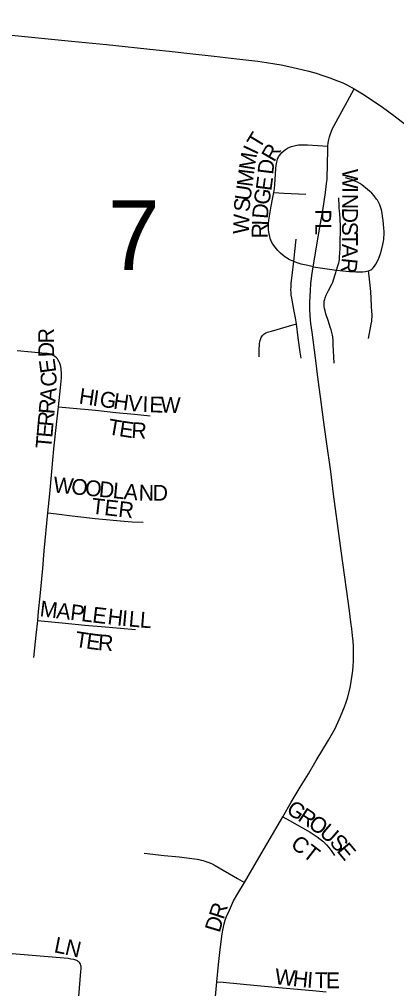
# Model space of a CAD drawing. Extents: x 1410790 to 1770854, y 448063 to 770588.
# Drawn here: x 1519193 to 1520386, y 626139 to 629209 of the extents above; entities that cross this region are included whole.
import ezdxf

# ---------------------------------------------------------------- set-up
doc = ezdxf.new("R2010")
doc.units = 0
for name, color, linetype in [('GM_X_City_Street', 7, 'Continuous'), ('GM_X_City_Street_Text', 7, 'Continuous'), ('GM_X_Section_Text', 7, 'Continuous')]:
    doc.layers.add(name, color=color, linetype=linetype)

msp = doc.modelspace()

# ---------------------------------------------------------------- linework, layer by layer
at = {"layer": 'GM_X_City_Street'}
for points in [[(1518680.8, 629209.1), (1518904, 629185.9), (1519304.7, 629145.3), (1519356.9, 629140.5), (1519467.7, 629129.8), (1519625, 629113.1)], [(1519625, 629113.1), (1519666.5, 629108.6), (1519731.7, 629101.1), (1519808.6, 629092.4), (1519881, 629084.1), (1519947.4, 629076.8), (1519974.3, 629072.9), (1520001.2, 629068.6), (1520020.3, 629065.1), (1520045.1, 629059.9), (1520072, 629053.8), (1520108.4, 629044.7), (1520131, 629038.6), (1520152.7, 629031.6), (1520174.8, 629023.8), (1520198.7, 629014.7), (1520213.5, 629008.7), (1520230.8, 629000.4), (1520252.1, 628989.1)], [(1520168.8, 628807.1), (1520169.8, 628817.7), (1520171.5, 628828.6), (1520173.7, 628837.2), (1520176.7, 628847), (1520179.7, 628854.6), (1520182.6, 628861.8), (1520194.3, 628884.7), (1520230.9, 628950.1), (1520252.1, 628989.1)], [(1520252.1, 628989.1), (1520278.1, 628973.5), (1520302.4, 628957.9), (1520341.1, 628931), (1520377.5, 628904.9), (1520414.4, 628876.3)], [(1519997.1, 628660.2), (1519999.2, 628672.9), (1520000.5, 628686.1), (1520001.6, 628702), (1520004.3, 628736.7), (1520005.3, 628746.2), (1520006.6, 628756.4), (1520007.7, 628761.4), (1520009.4, 628766.9), (1520010.9, 628770.5), (1520012.2, 628773.2), (1520015, 628777.9), (1520019.4, 628783.4), (1520023.3, 628787.7), (1520028.7, 628792.7), (1520034.5, 628797.2), (1520040.4, 628800.7), (1520047.4, 628804.2), (1520053.7, 628806.6), (1520061.7, 628808.9), (1520069.9, 628811), (1520075.4, 628811.8), (1520080.3, 628812.1), (1520091.6, 628812), (1520104, 628811.3), (1520137, 628809.2), (1520168.8, 628807.1)], [(1520121.5, 628425.2), (1520143.3, 628550.4), (1520152.4, 628604.2), (1520160.6, 628660.6), (1520164.5, 628689.7), (1520165.8, 628701.8), (1520166.7, 628715.3), (1520167.6, 628740), (1520168.8, 628806.6), (1520168.8, 628807.1)], [(1520297.3, 628412.4), (1520300.5, 628413.5), (1520304.4, 628415.5), (1520308.1, 628418.3), (1520311.6, 628421.8), (1520315.9, 628427.6), (1520319.8, 628433.7), (1520326.4, 628445.7), (1520331.6, 628457.6), (1520335.4, 628467.5), (1520338.5, 628478), (1520342.6, 628496.2), (1520345.2, 628512), (1520346, 628519), (1520346.5, 628525.3), (1520346.5, 628536.8), (1520345.8, 628547.6), (1520344.8, 628560.9), (1520343.4, 628573.6), (1520341.9, 628584.5), (1520340.2, 628595.6), (1520337.8, 628606), (1520335.2, 628614.9), (1520332.5, 628622.1), (1520330, 628627.7), (1520327.8, 628632), (1520325.2, 628636.4), (1520322.6, 628639.9), (1520314.6, 628650.1), (1520307.2, 628658.5), (1520300, 628665.2), (1520294.2, 628670.2), (1520276.3, 628684.5), (1520269.7, 628688.9), (1520262.4, 628693), (1520254, 628696.9), (1520249.1, 628699.1), (1520242.9, 628701.5), (1520224.7, 628707.3)], [(1520061.1, 628441.8), (1520050.8, 628446.3), (1520044.1, 628449.6), (1520039.5, 628452.2), (1520035.4, 628455), (1520031.3, 628458), (1520026.7, 628461.3), (1520018.7, 628468.5), (1520010.7, 628476.5), (1520001.4, 628487.8), (1519994.4, 628497.5), (1519990.5, 628504.5), (1519988.1, 628509.9), (1519986.4, 628514.5), (1519984.4, 628521.6), (1519982.8, 628528.4), (1519981.6, 628535.7), (1519980.9, 628542), (1519980.8, 628553.5), (1519981.1, 628562.3), (1519982.1, 628572.6), (1519984.7, 628592), (1519989.2, 628617.5), (1519993.4, 628639.3), (1519997.1, 628660.2)], [(1519997.1, 628660.2), (1520028.8, 628658.9), (1520099.3, 628655.8)], [(1520195.5, 628414.8), (1520200.5, 628428.8), (1520203.1, 628437.5), (1520204.1, 628442.5), (1520205, 628449.4), (1520205.7, 628457.2), (1520206.3, 628468.7), (1520207, 628485.8), (1520208.1, 628560.8), (1520207.7, 628569.4), (1520207.2, 628578.1), (1520206.1, 628592), (1520205.1, 628603.1), (1520204.4, 628610.9), (1520204, 628617.4), (1520203, 628644.3)], [(1520061.1, 628441.8), (1520064.2, 628474), (1520067.8, 628512.8)], [(1520026.3, 626683.5), (1520052.9, 626729.5), (1520081, 626777.4), (1520106.8, 626819.4), (1520131.5, 626861.6), (1520170.5, 626926.2), (1520191.9, 626963.4), (1520208.8, 627000.5), (1520221.4, 627031.3), (1520226.6, 627046), (1520230.5, 627059.5), (1520238.8, 627092), (1520245.7, 627131.5), (1520247.5, 627146.3), (1520248.7, 627160.2), (1520249.6, 627177.1), (1520250, 627192.3), (1520249.6, 627208.8), (1520249.2, 627223.5), (1520248.3, 627240), (1520246.6, 627257.8), (1520244, 627278.2), (1520241.3, 627299.5), (1520237, 627335.5), (1520221.8, 627442.3), (1520210.1, 627525.2), (1520200.6, 627596.8), (1520186, 627705.1), (1520177.6, 627776.5), (1520164.5, 627871.5), (1520155, 627941), (1520145, 628013), (1520138.1, 628067.3), (1520129.8, 628137.2), (1520118.5, 628218.8), (1520115.1, 628246.1), (1520112.9, 628270), (1520112, 628292.1), (1520112, 628312.9), (1520113.3, 628350.3), (1520115.1, 628371.1), (1520117.7, 628398), (1520121.5, 628425.2)], [(1520068.8, 628244.4), (1520067.1, 628256.9), (1520064.9, 628269.5), (1520061, 628290.1), (1520054.3, 628326.2), (1520052.8, 628335.7), (1520052, 628343.5), (1520051.6, 628352), (1520051.9, 628360.5), (1520052.6, 628372), (1520061.1, 628441.8)], [(1520121.5, 628425.2), (1520105.3, 628429), (1520094.2, 628431.6), (1520083.8, 628434.2), (1520077.8, 628435.9), (1520071, 628438.1), (1520061.1, 628441.8)], [(1520121.5, 628425.2), (1520195.5, 628414.8)], [(1520188, 628119.8), (1520185.6, 628178.8), (1520184.8, 628192.1), (1520183.8, 628203.1), (1520183, 628209), (1520181.4, 628216.8), (1520178.8, 628225.9), (1520176.2, 628234.1), (1520170.6, 628252.2), (1520162.5, 628276.2), (1520159.7, 628285.8), (1520158, 628293.6), (1520156.9, 628300.1), (1520156.5, 628305.8), (1520156.7, 628311), (1520157.3, 628316.6), (1520158.6, 628322.7), (1520160.1, 628327.5), (1520163.4, 628335.1), (1520170.6, 628349.8), (1520181.6, 628370.6), (1520184.2, 628377.2), (1520186.6, 628384.5), (1520192.4, 628404.5), (1520195.5, 628414.8)], [(1520195.5, 628414.8), (1520216, 628412.3), (1520236.6, 628410.5), (1520256.8, 628409.3), (1520272.7, 628409.4), (1520279.4, 628409.8), (1520287.7, 628410.5), (1520292, 628411.1), (1520297.3, 628412.4)], [(1520297.5, 628198.6), (1520305.8, 628244.1), (1520307.3, 628253.5), (1520307.9, 628260.1), (1520308.4, 628265.6), (1520308.3, 628269.6), (1520308.2, 628276.2), (1520307.9, 628281.8), (1520306.7, 628301.5), (1520304.4, 628347), (1520302.7, 628367.2), (1520299.3, 628395.6), (1520297.3, 628412.4)], [(1519951.4, 628140.6), (1519951.5, 628166.5), (1519951.9, 628176.2), (1519952.7, 628182.8), (1519953.3, 628187.1), (1519954.1, 628191.9), (1519955.2, 628195.3), (1519956.5, 628198.4), (1519957.8, 628201.4), (1519959.6, 628204.3), (1519961.5, 628207.3), (1519963.7, 628209.7), (1519965.9, 628211.6), (1519968.6, 628213.7), (1519972.6, 628216), (1519977.2, 628218), (1519989.8, 628221.8), (1520036.7, 628235.2), (1520068.8, 628244.4)], [(1520083.6, 628135.9), (1520080.9, 628155.2), (1520074.9, 628200.6), (1520068.8, 628244.4)], [(1519309.7, 628137), (1519305, 628140.9), (1519301.4, 628143.6), (1519297, 628145.9), (1519292.3, 628147.9), (1519286.5, 628149.4), (1519280.1, 628150.5), (1519263.7, 628152.2), (1519231.1, 628155.3), (1519185.5, 628159.6)], [(1519315.8, 627982.3), (1519322.2, 628041.8), (1519325.4, 628073.4), (1519325.8, 628080.2), (1519325.8, 628085.2), (1519325.8, 628090.8), (1519325.2, 628098), (1519324.5, 628103.2), (1519323.4, 628108.8), (1519322.1, 628114.3), (1519320.8, 628118.8), (1519319.3, 628122.7), (1519317.4, 628126.6), (1519315.2, 628130.1), (1519312.6, 628133.8), (1519309.7, 628137)], [(1519283, 627645.6), (1519288.4, 627706.7), (1519294.9, 627776.6), (1519301.8, 627848.6), (1519310.1, 627925.9), (1519315.8, 627982.3)], [(1519315.8, 627982.3), (1519350.7, 627978.9), (1519433.4, 627970.8), (1519497.4, 627964.1), (1519556.4, 627958.1), (1519606.8, 627952.8)], [(1519250.4, 627305.2), (1519253.2, 627333.5), (1519258, 627382), (1519266.2, 627470.2), (1519271.4, 627525.7), (1519283, 627645.6)], [(1519283, 627645.6), (1519310.2, 627642.5), (1519359.2, 627636.9), (1519432.6, 627628.6), (1519524.2, 627619.5), (1519549.8, 627617.8), (1519584.1, 627616)], [(1519238, 627188.1), (1519245.8, 627258.8), (1519250.4, 627305.2)], [(1519250.4, 627305.2), (1519272.3, 627303), (1519327.8, 627297.4), (1519399.8, 627290.4), (1519464.1, 627284.8), (1519512.7, 627280.5), (1519559.4, 627276)], [(1519904.3, 626475.3), (1519950.1, 626552.9), (1520018.6, 626670.4), (1520026.3, 626683.5)], [(1520026.3, 626683.5), (1520047.6, 626671.3), (1520112.5, 626634.3), (1520134.7, 626620.1), (1520144.3, 626612.7), (1520152.6, 626605.7), (1520158.4, 626600.4), (1520164.3, 626594.3), (1520171.8, 626585.8), (1520180.7, 626573.6), (1520189.8, 626560.9)], [(1519587.3, 626567.9), (1519650.2, 626561), (1519698.1, 626555.9), (1519746.6, 626550.2), (1519754.5, 626548.8), (1519760.8, 626547.5), (1519767.3, 626546), (1519773.7, 626544.5), (1519779.2, 626543), (1519785.5, 626540.8), (1519795, 626537.1), (1519802.8, 626533.7), (1519812.2, 626529.1), (1519883.1, 626487.7), (1519904.3, 626475.3)], [(1519817.7, 626160.8), (1519822.9, 626215.3), (1519827.7, 626262.6), (1519833.8, 626312.5), (1519836.9, 626329.4), (1519840.3, 626344.2), (1519843.8, 626355.5), (1519848.1, 626367.2), (1519856.8, 626387.6), (1519863.3, 626402.4), (1519870.3, 626416.7), (1519883.7, 626440.5), (1519904.3, 626475.3)], [(1519144.8, 626252.7), (1519283.7, 626240.5), (1519347.3, 626234.9), (1519355.2, 626233.8), (1519363.4, 626232.2), (1519366.9, 626231.4), (1519370.4, 626230.3), (1519372.7, 626229.1), (1519375.6, 626227.7), (1519377.5, 626226.4), (1519379.5, 626224.9), (1519382.3, 626222.1)], [(1519336.3, 625628.2), (1519339, 625658.2), (1519360.9, 625899.5), (1519368.6, 625980.8), (1519376, 626061.1), (1519387.4, 626193), (1519388, 626201.7), (1519388.2, 626204.7), (1519388, 626208.6), (1519387.3, 626212.1), (1519386, 626216), (1519384.7, 626218.8), (1519382.3, 626222.1)], [(1519716.9, 625656.8), (1519721.4, 625661), (1519728.2, 625667.7), (1519735.3, 625675.4), (1519741.3, 625682.7), (1519747, 625691), (1519756.5, 625706.2), (1519761.2, 625714.9), (1519765.7, 625724), (1519770.3, 625735.5), (1519773.9, 625746.1), (1519777, 625757.2), (1519779.6, 625767.8), (1519782.2, 625782.1), (1519783.5, 625793.5), (1519786.5, 625818.1), (1519788.2, 625839.9), (1519791.7, 625881.1), (1519798.2, 625952.3), (1519806.5, 626044.7), (1519817.7, 626160.8)], [(1519817.7, 626160.8), (1519837.3, 626159), (1519944.5, 626149), (1520060, 626138.1), (1520120.7, 626132.5), (1520162.8, 626128.6)]]:
    msp.add_lwpolyline(points, dxfattribs=at)

# ---------------------------------------------------------------- texts
at = {"layer": 'GM_X_City_Street_Text'}
for s, rotation, p in [('T', 58.6028, (1519952.2, 628796)), ('I', 64.5883, (1519943.4, 628777.3)), ('R', 60.0232, (1519998.7, 628754.7)), ('M', 80.864, (1519936.1, 628728.7)), ('D', 83.1108, (1519995.1, 628716)), ('M', 82.6555, (1519929.5, 628676.8)), ('W', 269.8403, (1520214.1, 628735.6)), ('E', 82.5089, (1519989.6, 628664.2)), ('U', 81.6659, (1519922.9, 628632.3)), ('G', 80.2933, (1519981.9, 628618.8)), ('I', 269.8252, (1520213.9, 628678.4)), ('S', 85.9261, (1519920.6, 628598.2)), ('N', 269.8295, (1520213.9, 628656.4)), ('D', 85.3071, (1519978.4, 628576.1)), ('W', 87.9486, (1519918.1, 628528.3)), ('PL', 270, (1520129, 628608)), ('D', 269.8295, (1520213.7, 628612.4)), ('R', 89.83, (1519977.7, 628515.5)), ('I', 88.3166, (1519977.8, 628554.8)), ('S', 269.8324, (1520213.6, 628568.4)), ('T', 269.8324, (1520213.5, 628533.2)), ('A', 269.8353, (1520213.4, 628498)), ('R', 264.113, (1520213.4, 628455.3)), ('R', 90, (1519302.1, 628183.1)), ('D', 90.8088, (1519302.7, 628139.3)), ('E', 97.637, (1519309.4, 628092.2)), ('C', 90.7362, (1519310.4, 628046)), ('A', 85.1786, (1519306.5, 627996.9)), ('H', 351.7308, (1519378.9, 627992.5)), ('I', 351.7092, (1519422.4, 627986.1)), ('G', 351.7321, (1519444.2, 627983)), ('H', 351.7092, (1519487.7, 627976.6)), ('R', 84.954, (1519303, 627957.2)), ('V', 354.4006, (1519533.8, 627970)), ('I', 358.1589, (1519581.2, 627965.4)), ('E', 358.2027, (1519603.2, 627964.7)), ('W', 358.2006, (1519638.4, 627963.7)), ('R', 84.9715, (1519299.5, 627917.8)), ('T', 350.0886, (1519470, 627895.4)), ('E', 351.7139, (1519506.1, 627889.1)), ('R', 356.6322, (1519545.6, 627883.6)), ('E', 84.9527, (1519296.4, 627882.7)), ('T', 84.9663, (1519293.3, 627847.7)), ('W', 354.4935, (1519298, 627711)), ('O', 354.5129, (1519354.9, 627705.5)), ('O', 354.484, (1519398.7, 627701.3)), ('D', 354.5189, (1519442.6, 627697)), ('L', 354.5001, (1519486.4, 627692.9)), ('A', 354.4964, (1519521.4, 627689.5)), ('N', 359.4691, (1519569.9, 627685)), ('D', 359.9929, (1519614.4, 627684.6)), ('TER', 353.4214, (1519418.7, 627643.9)), ('M', 353.2997, (1519255.3, 627318.7)), ('A', 353.2748, (1519307.8, 627312.5)), ('P', 353.2943, (1519351.5, 627307.4)), ('L', 353.2918, (1519386.4, 627303.3)), ('E', 353.2943, (1519421.4, 627299.1)), ('H', 353.2965, (1519469.5, 627293.5)), ('I', 355.0274, (1519514.8, 627288.2)), ('L', 355.1896, (1519536.9, 627286.3)), ('L', 355.4375, (1519572.2, 627283.3)), ('T', 351.499, (1519366.3, 627221.9)), ('E', 352.2138, (1519401.7, 627216.6)), ('R', 355.7534, (1519439.9, 627211.5)), ('G', 326.3948, (1520033.8, 626697.5)), ('R', 326.4003, (1520070.4, 626673.2)), ('O', 326.3948, (1520103.4, 626651.2)), ('U', 319.1451, (1520138.7, 626627.9)), ('CT', 322.1341, (1520047.4, 626589.7)), ('S', 313.0391, (1520171, 626600.1)), ('E', 309.97, (1520194.5, 626574.9)), ('R', 72.068, (1519838.6, 626355.6)), ('D', 73.3384, (1519826, 626313.8)), ('L', 348.8937, (1519299.9, 626254.4)), ('N', 346.8809, (1519334, 626247.7)), ('W', 353.9699, (1519998.9, 626153.3)), ('H', 353.9567, (1520055.8, 626147.3)), ('I', 355.9018, (1520101.4, 626142.5)), ('T', 358.9955, (1520126.2, 626140.8)), ('E', 359.9622, (1520162.3, 626140.2))]:
    msp.add_text(s, height=50, rotation=rotation, dxfattribs=at).set_placement(p)
at = {"layer": 'GM_X_Section_Text'}
msp.add_text('7', height=221, rotation=0, dxfattribs=at).set_placement((1519472.1, 628415.2))

doc.saveas('drawing.dxf')
